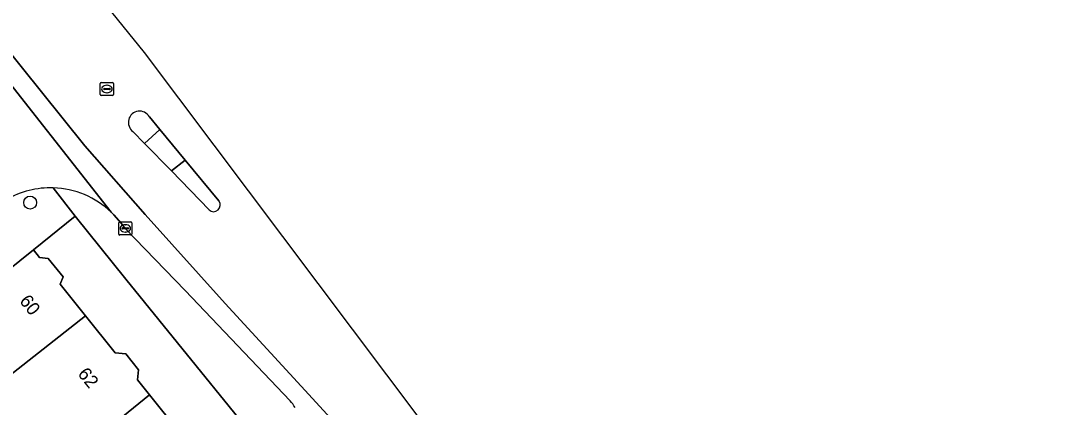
# Model space of a CAD drawing. Extents: x 160349 to 161355, y 381727 to 382854.
# Drawn here: x 161162.6 to 161240.5, y 382602.4 to 382631.7 of the extents above; entities that cross this region are included whole.
import ezdxf

# ---------------------------------------------------------------- set-up
doc = ezdxf.new("R2010")
doc.units = 0
for name, color, linetype in [('IMGEO_Boom', 7, 'Continuous'), ('IMGEO_Erf', 7, 'Continuous'), ('IMGEO_Kolk', 7, 'Continuous'), ('IMGEO_Pand', 7, 'Continuous'), ('IMGEO_Pand_nummerreeks', 7, 'Continuous'), ('IMGEO_Rijbaan_lokaal_gesloten', 7, 'Continuous'), ('IMGEO_Rijbaan_lokaal_open', 7, 'Continuous'), ('IMGEO_Rioolput', 7, 'Continuous'), ('IMGEO_Verkeerseiland_open', 7, 'Continuous'), ('IMGEO_Voetpad_open', 7, 'Continuous')]:
    doc.layers.add(name, color=color, linetype=linetype)

msp = doc.modelspace()

# ---------------------------------------------------------------- linework, layer by layer
at = {"layer": 'IMGEO_Boom'}
msp.add_circle((161163.311, 382617.868), 0.489, dxfattribs=at)
at = {"layer": 'IMGEO_Erf'}
msp.add_lwpolyline([(161183.749, 382595.861), (161170.562, 382612.073), (161166.727, 382616.839), (161163.562, 382614.282), (161164.017, 382613.715), (161164.687, 382613.641), (161165.814, 382612.235), (161165.597, 382611.679), (161167.512, 382609.289), (161169.748, 382606.5), (161170.56, 382606.411), (161171.538, 382605.191), (161171.455, 382604.444), (161172.37, 382603.302), (161174.62, 382600.495)], dxfattribs=at)
at = {"layer": 'IMGEO_Kolk'}
for p, q in [((161170.026, 382615.486), (161170.026, 382616.338)), ((161170.101, 382616.412), (161170.953, 382616.412)), ((161171.027, 382616.338), (161171.027, 382615.486)), ((161170.285, 382615.906), (161170.285, 382615.918)), ((161170.723, 382615.869), (161170.325, 382615.869)), ((161170.328, 382615.955), (161170.726, 382615.955)), ((161170.537, 382615.632), (161170.512, 382615.632)), ((161170.514, 382616.192), (161170.539, 382616.192)), ((161170.769, 382615.918), (161170.769, 382615.906)), ((161170.953, 382615.412), (161170.101, 382615.412))]:
    msp.add_line(p, q, dxfattribs=at)
for points in [[(161170.026, 382615.486), (161170.026, 382616.338)], [(161170.101, 382616.412), (161170.953, 382616.412)], [(161171.027, 382616.338), (161171.027, 382615.486)], [(161170.953, 382615.412), (161170.101, 382615.412)]]:
    msp.add_lwpolyline(points, dxfattribs=at)
for centre, radius, start, end in [((161170.103, 382616.336), 0.0765, 91.55205, 178.44795), ((161170.103, 382616.336), 0.0765, 91.55205, 178.44795), ((161170.951, 382616.336), 0.0765, 1.55205, 88.44795), ((161170.951, 382616.336), 0.0765, 1.55205, 88.44795), ((161170.103, 382615.488), 0.0765, 181.55205, 268.44795), ((161170.103, 382615.488), 0.0765, 181.55205, 268.44795), ((161170.325, 382615.915), 0.0403, 85.87752, 175.75265), ((161170.322, 382615.905), 0.0366, 178.93798, 274.71019), ((161170.726, 382615.912), 0.043, 264.86636, 352.45326), ((161170.73, 382615.917), 0.0386, 1.73085, 96.63898), ((161170.951, 382615.488), 0.0765, 271.55205, 358.44795), ((161170.951, 382615.488), 0.0765, 271.55205, 358.44795)]:
    msp.add_arc(centre, radius, start, end, dxfattribs=at)
for centre, major_axis, ratio, start_param, end_param in [((161170.513, 382615.912), (-0.387, 0.002), 0.722429, 4.712389, 7.853982), ((161170.538, 382615.912), (-0.39, 0.002), 0.717154, 1.570796, 4.712389)]:
    msp.add_ellipse(centre, major_axis=major_axis, ratio=ratio, start_param=start_param, end_param=end_param, dxfattribs=at)
at = {"layer": 'IMGEO_Pand'}
for points in [[(161167.512, 382609.289), (161165.597, 382611.679), (161165.814, 382612.235), (161164.687, 382613.641), (161164.017, 382613.715), (161163.562, 382614.282), (161154.47, 382606.995), (161157.64, 382603.041), (161158.37, 382602.13), (161160.01, 382603.414)], [(161172.37, 382603.302), (161171.455, 382604.444), (161171.538, 382605.191), (161170.56, 382606.411), (161169.748, 382606.5), (161167.512, 382609.289), (161160.01, 382603.414), (161160.266, 382603.095), (161160.757, 382602.483), (161156.84, 382599.344), (161158.895, 382596.781), (161160.927, 382598.41), (161163.06, 382595.75), (161164.935, 382597.271)], [(161176.349, 382598.51), (161176.171, 382598.732), (161176.355, 382599.204), (161175.243, 382600.591), (161174.62, 382600.495), (161172.37, 382603.302), (161164.935, 382597.271), (161163.06, 382595.75), (161161.389, 382594.394), (161163.163, 382592.181), (161165.462, 382594.023), (161167.317, 382591.709), (161169.157, 382593.184), (161169.404, 382592.876)]]:
    msp.add_lwpolyline(points, close=True, dxfattribs=at)
at = {"layer": 'IMGEO_Rijbaan_lokaal_gesloten'}
for points in [[(161307.381, 382445.671), (161309.488, 382447.033), (161309.431, 382447.112), (161249.247, 382526.611), (161248.253, 382527.932), (161171.981, 382629.222), (161133.476, 382676.699), (161124.111, 382688.246)], [(161145.825, 382657.452), (161122.396, 382686.849), (161117.925, 382683.211), (161123.617, 382676.443), (161133.559, 382664.319), (161143.121, 382652.621), (161160.969, 382630.22), (161167.454, 382622.169), (161172.046, 382616.96), (161178.106, 382610.235), (161184.449, 382603.321), (161188.852, 382598.538), (161202.439, 382580.494), (161219.434, 382557.619), (161238.986, 382532.046), (161258.207, 382506.378), (161277.616, 382480.046), (161290.493, 382462.855), (161291.777, 382461.04), (161296.221, 382454.757), (161300.814, 382447.985), (161304.019, 382442.807), (161306.397, 382444.971)], [(161238.986, 382532.046), (161219.434, 382557.619), (161202.439, 382580.494), (161188.852, 382598.538), (161184.449, 382603.321), (161178.106, 382610.235), (161172.046, 382616.96), (161167.454, 382622.169), (161160.969, 382630.22)], [(161160.061, 382629.048), (161169.464, 382617.141), (161169.67, 382616.934), (161170.224, 382616.313), (161170.524, 382615.913), (161175.065, 382611.203), (161183.03, 382602.858)], [(161172.351, 382624.363), (161173.143, 382623.405), (161175.07, 382621.079), (161177.631, 382617.989)], [(161171.996, 382622.346), (161171.107, 382623.254)], [(161176.88, 382617.31), (161174.042, 382620.259), (161171.996, 382622.346)]]:
    msp.add_lwpolyline(points, dxfattribs=at)
for centre, radius, start, end in [((161171.611, 382623.941), 0.852, 29.69128, 233.74139), ((161177.222, 382617.687), 0.509, 227.83656, 36.39866), ((161180.296, 382600.446), 3.645, 31.51831, 41.42015)]:
    msp.add_arc(centre, radius, start, end, dxfattribs=at)
at = {"layer": 'IMGEO_Rijbaan_lokaal_open'}
msp.add_lwpolyline([(161169.464, 382617.141), (161160.061, 382629.048)], dxfattribs=at)
for centre, radius, start, end in [((161164.854, 382612.317), 6.671, 88.16179, 120.0623), ((161164.85, 382612.303), 6.685, 46.35494, 88.13166)]:
    msp.add_arc(centre, radius, start, end, dxfattribs=at)
at = {"layer": 'IMGEO_Rioolput'}
for p, q in [((161168.633, 382626.044), (161168.633, 382626.896)), ((161168.708, 382626.97), (161169.56, 382626.97)), ((161168.892, 382626.464), (161168.892, 382626.476)), ((161169.33, 382626.427), (161168.932, 382626.427)), ((161168.935, 382626.513), (161169.333, 382626.513)), ((161169.121, 382626.75), (161169.146, 382626.75)), ((161169.376, 382626.476), (161169.376, 382626.464)), ((161169.634, 382626.896), (161169.634, 382626.044)), ((161169.56, 382625.97), (161168.708, 382625.97)), ((161169.144, 382626.19), (161169.119, 382626.19))]:
    msp.add_line(p, q, dxfattribs=at)
for points in [[(161168.633, 382626.044), (161168.633, 382626.896)], [(161168.708, 382626.97), (161169.56, 382626.97)], [(161169.634, 382626.896), (161169.634, 382626.044)], [(161169.56, 382625.97), (161168.708, 382625.97)]]:
    msp.add_lwpolyline(points, dxfattribs=at)
for centre, radius, start, end in [((161168.71, 382626.894), 0.0765, 91.55205, 178.44795), ((161168.71, 382626.894), 0.0765, 91.55205, 178.44795), ((161168.932, 382626.473), 0.0403, 85.87752, 175.75265), ((161168.929, 382626.463), 0.0366, 178.93798, 274.71019), ((161169.333, 382626.47), 0.043, 264.86636, 352.45326), ((161169.337, 382626.475), 0.0386, 1.73085, 96.63898), ((161169.558, 382626.894), 0.0765, 1.55205, 88.44795), ((161169.558, 382626.894), 0.0765, 1.55205, 88.44795), ((161168.71, 382626.046), 0.0765, 181.55205, 268.44795), ((161168.71, 382626.046), 0.0765, 181.55205, 268.44795), ((161169.558, 382626.046), 0.0765, 271.55205, 358.44795), ((161169.558, 382626.046), 0.0765, 271.55205, 358.44795)]:
    msp.add_arc(centre, radius, start, end, dxfattribs=at)
for centre, major_axis, ratio, start_param, end_param in [((161169.12, 382626.47), (-0.387, 0.002), 0.722429, 4.712389, 7.853982), ((161169.145, 382626.47), (-0.39, 0.002), 0.717154, 1.570796, 4.712389)]:
    msp.add_ellipse(centre, major_axis=major_axis, ratio=ratio, start_param=start_param, end_param=end_param, dxfattribs=at)
at = {"layer": 'IMGEO_Verkeerseiland_open'}
for points in [[(161171.107, 382623.254), (161171.996, 382622.346), (161173.143, 382623.405), (161172.351, 382624.363)], [(161177.631, 382617.989), (161175.07, 382621.079), (161174.042, 382620.259), (161176.88, 382617.31)]]:
    msp.add_lwpolyline(points, dxfattribs=at)
for centre, radius, start, end in [((161171.611, 382623.941), 0.852, 29.69128, 233.74139), ((161177.222, 382617.687), 0.509, 227.83656, 36.39866)]:
    msp.add_arc(centre, radius, start, end, dxfattribs=at)
at = {"layer": 'IMGEO_Voetpad_open'}
msp.add_lwpolyline([(161173.143, 382623.405), (161171.996, 382622.346), (161174.042, 382620.259), (161175.07, 382621.079)], close=True, dxfattribs=at)
for points in [[(161130.319, 382587.003), (161131.181, 382586.677), (161132.878, 382588.066), (161133.624, 382588.677), (161133.492, 382589.481), (161134.858, 382590.599), (161135.623, 382590.31), (161139.398, 382593.4), (161138.883, 382594.029), (161144.299, 382598.462), (161149.563, 382602.77), (161152.12, 382604.863), (161154.47, 382606.995), (161163.562, 382614.282), (161166.727, 382616.839), (161165.068, 382618.985)], [(161165.068, 382618.985), (161166.727, 382616.839), (161170.562, 382612.073), (161183.749, 382595.861), (161188.413, 382589.926), (161188.954, 382589.238), (161191.358, 382585.927), (161194.339, 382581.822), (161197.385, 382577.627), (161200.644, 382573.14), (161201.251, 382572.344), (161205.515, 382566.651), (161210.299, 382560.262), (161214.711, 382554.371), (161216.33, 382555.587), (161183.584, 382599.063)], [(161170.524, 382615.913), (161170.224, 382616.313), (161169.67, 382616.934), (161169.464, 382617.141)], [(161183.03, 382602.858), (161175.065, 382611.203), (161170.524, 382615.913)]]:
    msp.add_lwpolyline(points, dxfattribs=at)
for centre, radius, start, end in [((161164.854, 382612.317), 6.671, 88.16179, 120.0623), ((161164.85, 382612.303), 6.685, 46.35494, 88.13166), ((161180.296, 382600.446), 3.645, 31.51831, 41.42015)]:
    msp.add_arc(centre, radius, start, end, dxfattribs=at)

# ---------------------------------------------------------------- texts
at = {"layer": 'IMGEO_Pand_nummerreeks'}
for s, rotation, p in [('60', 308.35358, (161162.454, 382610.396)), ('62', 309.05259, (161166.871, 382604.874))]:
    msp.add_text(s, height=1, rotation=rotation, dxfattribs=at).set_placement(p)

doc.saveas('drawing.dxf')
